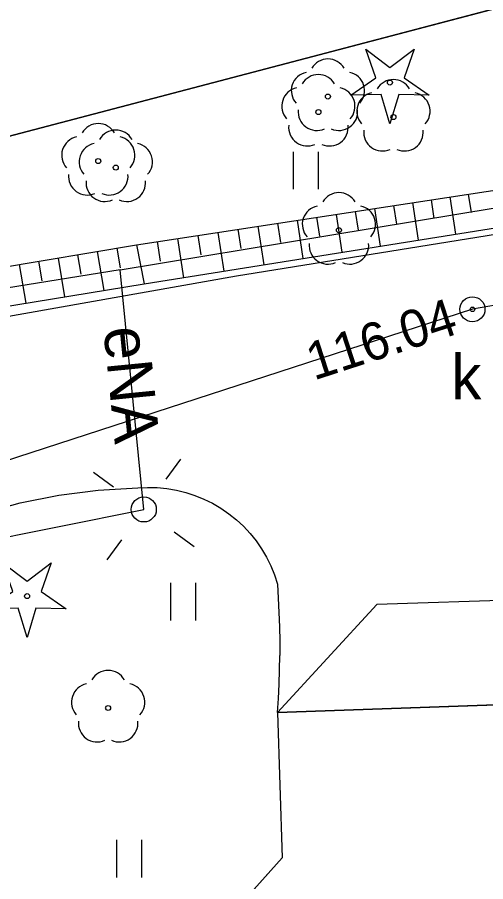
# Model space of a CAD drawing. Extents: x 6434771 to 6436222, y 5663454 to 5664782.
# Drawn here: x 6435073.27 to 6435082.63, y 5664304.41 to 5664321.68 of the extents above; entities that cross this region are included whole.
import ezdxf

# ---------------------------------------------------------------- set-up
doc = ezdxf.new("R2010")
doc.units = 0
for name, color, linetype in [('Warstwa 1', 7, 'Continuous'), ('Warstwa 10', 7, 'Continuous'), ('Warstwa 11', 7, 'Continuous'), ('Warstwa 12', 7, 'Continuous'), ('Warstwa 13', 7, 'Continuous'), ('Warstwa 14', 7, 'Continuous'), ('Warstwa 2', 7, 'Continuous'), ('Warstwa 20', 7, 'Continuous'), ('Warstwa 21', 7, 'Continuous'), ('Warstwa 4', 7, 'Continuous'), ('Warstwa 5', 7, 'Continuous'), ('Warstwa 6', 7, 'Continuous'), ('Warstwa 7', 7, 'Continuous'), ('Warstwa 8', 7, 'Continuous')]:
    doc.layers.add(name, color=color, linetype=linetype)

msp = doc.modelspace()

# ---------------------------------------------------------------- linework, layer by layer
at = {"layer": 'Warstwa 1'}
msp.add_line((6435065.265, 5664317.253), (6435130.919, 5664334.482), dxfattribs=at)
msp.add_line((6435065.265, 5664317.253), (6435130.919, 5664334.482), dxfattribs=at)
msp.add_lwpolyline([(6435087.976, 5664308.128), (6435078.471, 5664307.792), (6435078.566, 5664304.891), (6435076.519, 5664302.605), (6435078.663, 5664300.509), (6435078.779, 5664297.657), (6435088.424, 5664297.981), (6435089.468, 5664299.959), (6435090.937, 5664301.561), (6435091.467, 5664301.565), (6435091.468, 5664303.325), (6435090.078, 5664303.302), (6435088.213, 5664305.344)], close=True, dxfattribs=at)
at = {"layer": 'Warstwa 10'}
for p, q in [((6435075.654, 5664317.138), (6435092.675, 5664319.738)), ((6435075.805, 5664316.356), (6435092.994, 5664319.106)), ((6435081.544, 5664318.037), (6435081.6, 5664317.665)), ((6435081.916, 5664318.094), (6435082.029, 5664317.352)), ((6435082.287, 5664318.15), (6435082.344, 5664317.781)), ((6435080.41, 5664317.864), (6435080.525, 5664317.111)), ((6435080.79, 5664317.923), (6435080.848, 5664317.547)), ((6435081.168, 5664317.98), (6435081.282, 5664317.233)), ((6435079.255, 5664317.688), (6435079.314, 5664317.307)), ((6435079.643, 5664317.746), (6435079.759, 5664316.988)), ((6435080.028, 5664317.806), (6435080.085, 5664317.428)), ((6435078.473, 5664317.569), (6435078.531, 5664317.185)), ((6435078.865, 5664317.628), (6435078.982, 5664316.864)), ((6435077.28, 5664317.386), (6435077.399, 5664316.61)), ((6435077.68, 5664317.447), (6435077.74, 5664317.061)), ((6435078.078, 5664317.508), (6435078.196, 5664316.738)), ((6435076.065, 5664317.201), (6435076.125, 5664316.809)), ((6435076.473, 5664317.263), (6435076.592, 5664316.481)), ((6435076.878, 5664317.325), (6435076.937, 5664316.935)), ((6435061.164, 5664314.702), (6435075.654, 5664317.138)), ((6435074.867, 5664317.005), (6435074.998, 5664316.224)), ((6435075.259, 5664317.071), (6435075.326, 5664316.679)), ((6435075.654, 5664317.138), (6435075.805, 5664316.356)), ((6435074.085, 5664316.873), (6435074.216, 5664316.097)), ((6435074.475, 5664316.94), (6435074.54, 5664316.55)), ((6435073.311, 5664316.744), (6435073.441, 5664315.97)), ((6435073.697, 5664316.808), (6435073.762, 5664316.421)), ((6435060.373, 5664313.842), (6435075.805, 5664316.356))]:
    msp.add_line(p, q, dxfattribs=at)
for points in [[(6435079.935, 5664320.125), (6435080.437, 5664320.472), (6435080.235, 5664321.048), (6435080.72, 5664320.678), (6435081.205, 5664321.048), (6435081.003, 5664320.472), (6435081.505, 5664320.125), (6435080.895, 5664320.139), (6435080.72, 5664319.555), (6435080.545, 5664320.139)], [(6435072.681, 5664309.864), (6435073.183, 5664310.211), (6435072.981, 5664310.787), (6435073.466, 5664310.417), (6435073.951, 5664310.787), (6435073.749, 5664310.211), (6435074.251, 5664309.864), (6435073.641, 5664309.878), (6435073.466, 5664309.294), (6435073.291, 5664309.878)]]:
    msp.add_lwpolyline(points, close=True, dxfattribs=at)
for centre in [(6435080.72, 5664320.38), (6435073.466, 5664310.119)]:
    msp.add_circle(centre, 0.05, dxfattribs=at)
at = {"layer": 'Warstwa 11'}
for centre in [(6435079.48, 5664320.1), (6435079.29, 5664319.79), (6435080.79, 5664319.69), (6435074.89, 5664318.81), (6435075.24, 5664318.68), (6435079.7, 5664317.43), (6435075.087, 5664307.884)]:
    msp.add_circle(centre, 0.05, dxfattribs=at)
for centre, start, end in [((6435079.48, 5664320.475), 30.1471, 149.8529), ((6435079.123, 5664320.216), 102.1471, 221.8529), ((6435079.29, 5664320.165), 30.1471, 149.8529), ((6435079.837, 5664320.216), 318.1471, 77.8529), ((6435080.79, 5664320.065), 30.1471, 149.8529), ((6435078.933, 5664319.906), 102.1471, 221.8529), ((6435079.647, 5664319.906), 318.1471, 77.8529), ((6435080.433, 5664319.806), 102.1471, 221.8529), ((6435081.147, 5664319.806), 318.1471, 77.8529), ((6435079.26, 5664319.797), 174.1471, 293.8529), ((6435079.7, 5664319.797), 246.1471, 5.8529), ((6435074.89, 5664319.185), 30.1471, 149.8529), ((6435075.24, 5664319.055), 30.1471, 149.8529), ((6435079.07, 5664319.487), 174.1471, 293.8529), ((6435079.51, 5664319.487), 246.1471, 5.8529), ((6435080.57, 5664319.387), 174.1471, 293.8529), ((6435081.01, 5664319.387), 246.1471, 5.8529), ((6435074.533, 5664318.926), 102.1471, 221.8529), ((6435075.247, 5664318.926), 318.1471, 77.8529), ((6435074.883, 5664318.796), 102.1471, 221.8529), ((6435075.597, 5664318.796), 318.1471, 77.8529), ((6435074.67, 5664318.507), 174.1471, 293.8529), ((6435075.02, 5664318.377), 174.1471, 293.8529), ((6435075.11, 5664318.507), 246.1471, 5.8529), ((6435075.46, 5664318.377), 246.1471, 5.8529), ((6435079.7, 5664317.805), 30.1471, 149.8529), ((6435079.343, 5664317.546), 102.1471, 221.8529), ((6435080.057, 5664317.546), 318.1471, 77.8529), ((6435079.48, 5664317.127), 174.1471, 293.8529), ((6435079.92, 5664317.127), 246.1471, 5.8529), ((6435075.087, 5664308.259), 30.1471, 149.8529), ((6435074.73, 5664308), 102.1471, 221.8529), ((6435075.444, 5664308), 318.1471, 77.8529), ((6435074.867, 5664307.581), 174.1471, 293.8529), ((6435075.307, 5664307.581), 246.1471, 5.8529)]:
    msp.add_arc(centre, 0.375, start, end, dxfattribs=at)
at = {"layer": 'Warstwa 12'}
for points in [[(6435067.74, 5664302.21), (6435067.95, 5664306.86), (6435069.45, 5664309.56), (6435072.34, 5664311.16), (6435075.8, 5664311.85), (6435075.33, 5664316.64), (6435083.71, 5664318.02), (6435099.11, 5664320.88), (6435106.62, 5664321.29), (6435110.776, 5664321.316), (6435117.77, 5664321.36), (6435124.55, 5664320.99), (6435124.41, 5664315.7), (6435123.48, 5664313.24), (6435127.46, 5664309.92), (6435128.59, 5664309.2)], [(6435075.33, 5664316.64), (6435067.51, 5664315.38)]]:
    msp.add_lwpolyline(points, dxfattribs=at)
at = {"layer": 'Warstwa 14'}
msp.add_circle((6435082.37, 5664315.85), 0.045, dxfattribs=at)
msp.add_circle((6435082.37, 5664315.85), 0.045, dxfattribs=at)
msp.add_circle((6435082.37, 5664315.85), 0.045, dxfattribs=at)
at = {"layer": 'Warstwa 2'}
msp.add_lwpolyline([(6435059.094, 5664315.587), (6435065.265, 5664317.253), (6435130.919, 5664334.482)], dxfattribs=at)
msp.add_lwpolyline([(6435085.476, 5664308.04), (6435083.329, 5664310.044), (6435080.458, 5664309.949), (6435078.471, 5664307.792)], close=True, dxfattribs=at)
msp.add_circle((6435075.8, 5664311.85), 0.25, dxfattribs=at)
at = {"layer": 'Warstwa 20'}
for p, q in [((6435075.654, 5664317.138), (6435092.675, 5664319.738)), ((6435061.164, 5664314.702), (6435075.654, 5664317.138))]:
    msp.add_line(p, q, dxfattribs=at)
at = {"layer": 'Warstwa 21'}
for p, q in [((6435075.805, 5664316.356), (6435092.994, 5664319.106)), ((6435060.373, 5664313.842), (6435075.805, 5664316.356))]:
    msp.add_line(p, q, dxfattribs=at)
at = {"layer": 'Warstwa 4'}
for points in [[(6435076.245, 5664312.454), (6435076.542, 5664312.856)], [(6435075.196, 5664312.295), (6435074.794, 5664312.592)], [(6435076.404, 5664311.405), (6435076.806, 5664311.108)], [(6435075.355, 5664311.246), (6435075.058, 5664310.844)]]:
    msp.add_lwpolyline(points, dxfattribs=at)
msp.add_circle((6435082.37, 5664315.85), 0.25, dxfattribs=at)
at = {"layer": 'Warstwa 5'}
for p, q in [((6435065.265, 5664317.253), (6435130.919, 5664334.482)), ((6435065.265, 5664317.253), (6435130.919, 5664334.482)), ((6435077.65, 5664316.52), (6435101.229, 5664320.307)), ((6435075.654, 5664317.138), (6435092.675, 5664319.738)), ((6435075.805, 5664316.356), (6435092.994, 5664319.106)), ((6435078.795, 5664318.246), (6435078.795, 5664318.996)), ((6435079.295, 5664318.246), (6435079.295, 5664318.996)), ((6435061.164, 5664314.702), (6435075.654, 5664317.138)), ((6435063.48, 5664314), (6435077.65, 5664316.52)), ((6435060.373, 5664313.842), (6435075.805, 5664316.356)), ((6435074.103, 5664312.139), (6435074.889, 5664312.238)), ((6435074.889, 5664312.238), (6435075.68, 5664312.28)), ((6435075.68, 5664312.28), (6435075.873, 5664312.29)), ((6435075.873, 5664312.29), (6435076.067, 5664312.286)), ((6435076.067, 5664312.286), (6435076.259, 5664312.268)), ((6435076.259, 5664312.268), (6435076.45, 5664312.236)), ((6435076.45, 5664312.236), (6435076.637, 5664312.19)), ((6435076.637, 5664312.19), (6435076.821, 5664312.131)), ((6435073.326, 5664311.983), (6435074.103, 5664312.139)), ((6435076.821, 5664312.131), (6435077.001, 5664312.059)), ((6435077.001, 5664312.059), (6435077.174, 5664311.973)), ((6435072.563, 5664311.772), (6435073.326, 5664311.983)), ((6435077.174, 5664311.973), (6435077.341, 5664311.876)), ((6435077.341, 5664311.876), (6435077.5, 5664311.766)), ((6435077.5, 5664311.766), (6435077.651, 5664311.645)), ((6435077.651, 5664311.645), (6435077.792, 5664311.514)), ((6435077.792, 5664311.514), (6435077.924, 5664311.372)), ((6435077.924, 5664311.372), (6435078.045, 5664311.222)), ((6435078.045, 5664311.222), (6435078.155, 5664311.063)), ((6435078.155, 5664311.063), (6435078.253, 5664310.896)), ((6435078.253, 5664310.896), (6435078.338, 5664310.723)), ((6435078.338, 5664310.723), (6435078.411, 5664310.544)), ((6435078.411, 5664310.544), (6435078.47, 5664310.36)), ((6435076.34, 5664309.635), (6435076.34, 5664310.385)), ((6435076.84, 5664309.635), (6435076.84, 5664310.385)), ((6435078.47, 5664310.36), (6435078.488, 5664310.075)), ((6435078.488, 5664310.075), (6435078.502, 5664309.79)), ((6435078.502, 5664309.79), (6435078.511, 5664309.504)), ((6435078.511, 5664309.504), (6435078.516, 5664309.219)), ((6435078.516, 5664309.219), (6435078.516, 5664308.933)), ((6435078.512, 5664308.648), (6435078.516, 5664308.933)), ((6435078.503, 5664308.362), (6435078.512, 5664308.648)), ((6435078.489, 5664308.077), (6435078.503, 5664308.362)), ((6435078.471, 5664307.792), (6435078.489, 5664308.077)), ((6435078.471, 5664307.792), (6435078.566, 5664304.891)), ((6435075.262, 5664304.499), (6435075.262, 5664305.249)), ((6435075.762, 5664304.499), (6435075.762, 5664305.249)), ((6435076.519, 5664302.605), (6435078.566, 5664304.891))]:
    msp.add_line(p, q, dxfattribs=at)
at = {"layer": 'Warstwa 6'}
for points in [[(6435130.919, 5664334.482), (6435130.823, 5664346.455), (6435098.425, 5664348.436), (6435097.471, 5664339.076), (6435067.287, 5664342.191), (6435066.962, 5664339.345), (6435065.265, 5664317.253)], [(6435131.289, 5664285.721), (6435130.919, 5664334.482), (6435065.265, 5664317.253), (6435059.094, 5664315.587), (6435053.025, 5664314.031), (6435037.455, 5664310.048), (6435029.81, 5664308.021), (6435043.883, 5664284.998), (6435051.747, 5664285.303)]]:
    msp.add_lwpolyline(points, close=True, dxfattribs=at)
msp.add_circle((6435082.37, 5664315.85), 0.045, dxfattribs=at)
at = {"layer": 'Warstwa 7'}
msp.add_lwpolyline([(6435099.84, 5664318.89), (6435082.37, 5664315.85), (6435066.92, 5664310.83), (6435060.093, 5664303.205)], dxfattribs=at)
at = {"layer": 'Warstwa 8'}
for p, q in [((6435077.65, 5664316.52), (6435101.229, 5664320.307)), ((6435063.48, 5664314), (6435077.65, 5664316.52)), ((6435074.103, 5664312.139), (6435074.889, 5664312.238)), ((6435074.889, 5664312.238), (6435075.68, 5664312.28)), ((6435075.68, 5664312.28), (6435075.873, 5664312.29)), ((6435075.873, 5664312.29), (6435076.067, 5664312.286)), ((6435076.067, 5664312.286), (6435076.259, 5664312.268)), ((6435076.259, 5664312.268), (6435076.45, 5664312.236)), ((6435076.45, 5664312.236), (6435076.637, 5664312.19)), ((6435076.637, 5664312.19), (6435076.821, 5664312.131)), ((6435073.326, 5664311.983), (6435074.103, 5664312.139)), ((6435076.821, 5664312.131), (6435077.001, 5664312.059)), ((6435077.001, 5664312.059), (6435077.174, 5664311.973)), ((6435072.563, 5664311.772), (6435073.326, 5664311.983)), ((6435077.174, 5664311.973), (6435077.341, 5664311.876)), ((6435077.341, 5664311.876), (6435077.5, 5664311.766)), ((6435077.5, 5664311.766), (6435077.651, 5664311.645)), ((6435077.651, 5664311.645), (6435077.792, 5664311.514)), ((6435077.792, 5664311.514), (6435077.924, 5664311.372)), ((6435077.924, 5664311.372), (6435078.045, 5664311.222)), ((6435078.045, 5664311.222), (6435078.155, 5664311.063)), ((6435078.155, 5664311.063), (6435078.253, 5664310.896)), ((6435078.253, 5664310.896), (6435078.338, 5664310.723)), ((6435078.338, 5664310.723), (6435078.411, 5664310.544)), ((6435078.411, 5664310.544), (6435078.47, 5664310.36)), ((6435078.47, 5664310.36), (6435078.488, 5664310.075)), ((6435078.488, 5664310.075), (6435078.502, 5664309.79)), ((6435078.502, 5664309.79), (6435078.511, 5664309.504)), ((6435078.511, 5664309.504), (6435078.516, 5664309.219)), ((6435078.516, 5664309.219), (6435078.516, 5664308.933)), ((6435078.512, 5664308.648), (6435078.516, 5664308.933)), ((6435078.503, 5664308.362), (6435078.512, 5664308.648)), ((6435078.489, 5664308.077), (6435078.503, 5664308.362)), ((6435078.471, 5664307.792), (6435078.489, 5664308.077)), ((6435078.471, 5664307.792), (6435085.476, 5664308.04))]:
    msp.add_line(p, q, dxfattribs=at)

# ---------------------------------------------------------------- texts
at = {"layer": 'Warstwa 13'}
msp.add_text('eNA', height=0.9, rotation=275.6042, dxfattribs=at).set_placement((6435074.993, 5664315.47))
at = {"layer": 'Warstwa 14'}
msp.add_text('116.04', height=0.75, rotation=18.0023, dxfattribs=at).set_placement((6435079.2, 5664314.425))
at = {"layer": 'Warstwa 5'}
msp.add_text('k', height=0.9, dxfattribs=at).set_placement((6435081.948, 5664314.048))

doc.saveas('drawing.dxf')
